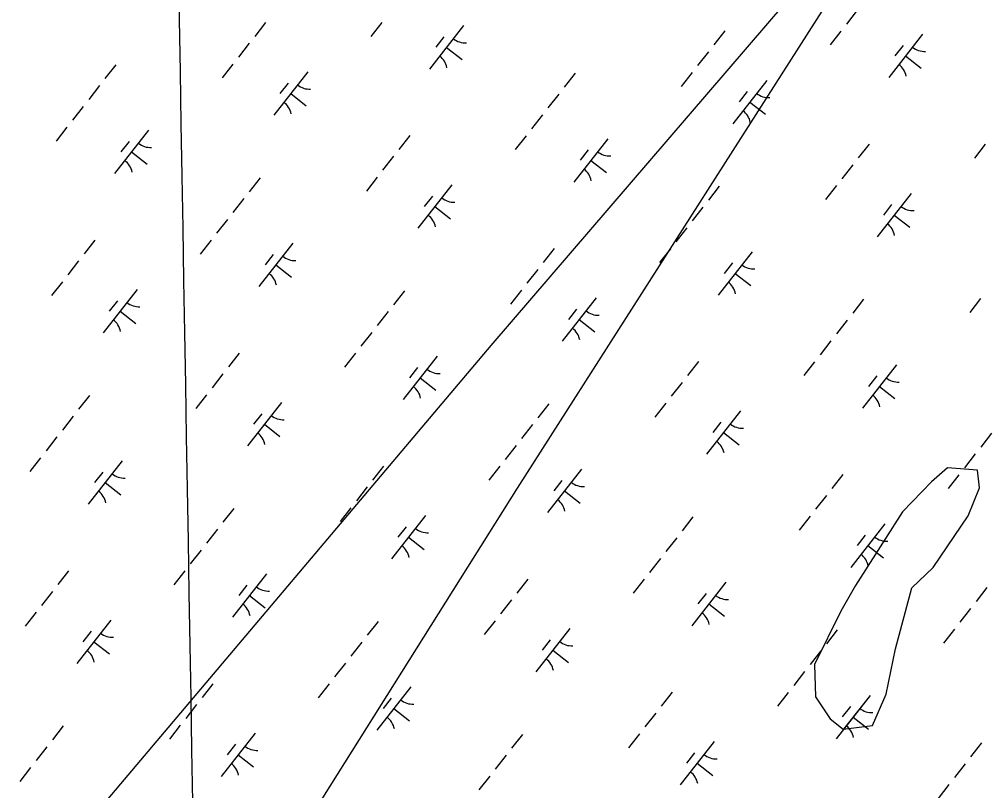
# Model space of a CAD drawing. Extents: x 3896831 to 3918110, y 171006 to 193349.
# Drawn here: x 3904219 to 3905096, y 178491 to 179191 of the extents above; entities that cross this region are included whole.
import ezdxf

# ---------------------------------------------------------------- set-up
doc = ezdxf.new("R2010")
doc.units = 0
for name, color, linetype in [('V-GRID-MAJR', 7, 'Continuous'), ('V-TOPO-SHOR', 7, 'Continuous'), ('V-UTIL-LINE', 7, 'Continuous'), ('V-WETL-SWMP', 7, 'Continuous')]:
    doc.layers.add(name, color=color, linetype=linetype)

msp = doc.modelspace()

# ---------------------------------------------------------------- linework, layer by layer
at = {"layer": 'V-GRID-MAJR'}
msp.add_spline([(3904462.47, 173418.2), (3904435.14, 175024.17), (3904332, 181084.34), (3904281.21, 184068.54)], degree=3, dxfattribs=at)
at = {"layer": 'V-TOPO-SHOR'}
msp.add_lwpolyline([(3905014.02, 178619.33), (3905028.78, 178674.83), (3905048.03, 178693.28), (3905079.95, 178740.12), (3905090.29, 178765.54), (3905088.37, 178781.42), (3905061.26, 178783.51), (3905046.66, 178770.99), (3905020.44, 178743.65), (3904977.53, 178676.67), (3904964.22, 178653.58), (3904940.56, 178605.05), (3904941.44, 178575.62), (3904954.59, 178555.73), (3904966.46, 178546.42), (3904992.93, 178549.63), (3905005.6, 178578.02)], close=True, dxfattribs=at)
at = {"layer": 'V-UTIL-LINE'}
for points in [[(3911670.46, 187980.28), (3909726.08, 186106.61), (3909690.73, 186047.69), (3909490.4, 185423.13), (3908571.24, 184256.5), (3908123.44, 183643.73), (3907157.15, 182394.62), (3906544.37, 181593.3), (3906120.15, 181051.23), (3905460.24, 180002.44), (3904670.7, 178765.11), (3903951.87, 177622.05), (3903445.16, 176832.52), (3902962.01, 176054.77), (3902855.95, 175866.22)], [(3902278.53, 176090.12), (3904647.13, 178894.74), (3905719.49, 180143.85), (3906520.81, 181098.36), (3907322.13, 182041.09), (3907534.24, 182300.34), (3908040.96, 182924.9), (3909513.97, 184881.06), (3910138.53, 185694.16), (3909821.79, 185935.47), (3909829.34, 185945.1), (3909882.67, 185906.96)]]:
    msp.add_lwpolyline(points, dxfattribs=at)
at = {"layer": 'V-WETL-SWMP'}
for p, q in [((3904979.27, 179198.96), (3904969.4, 179186.37)), ((3904442.35, 179187.9), (3904432.48, 179175.31)), ((3904547.82, 179187.77), (3904537.95, 179175.18)), ((3904621.95, 179185.04), (3904591.11, 179145.69)), ((3904859, 179180.21), (3904849.13, 179167.61)), ((3904964.46, 179180.07), (3904954.59, 179167.48)), ((3904604.16, 179174.84), (3904596.76, 179165.4)), ((3905038.59, 179177.34), (3905007.75, 179137.99)), ((3904427.55, 179169.02), (3904417.68, 179156.42)), ((3904606.53, 179165.36), (3904620.7, 179154.26)), ((3904844.19, 179161.32), (3904834.32, 179148.72)), ((3905020.8, 179167.14), (3905013.4, 179157.7)), ((3905023.17, 179157.66), (3905037.34, 179146.56)), ((3904306.51, 179149.53), (3904296.64, 179136.94)), ((3904412.74, 179150.13), (3904402.87, 179137.53)), ((3904480.56, 179143.09), (3904449.72, 179103.74)), ((3904723.15, 179141.83), (3904713.28, 179129.24)), ((3904829.39, 179142.43), (3904819.52, 179129.83)), ((3904897.2, 179135.39), (3904866.36, 179096.04)), ((3904291.7, 179130.64), (3904281.83, 179118.05)), ((3904462.77, 179132.9), (3904455.37, 179123.45)), ((3904465.14, 179123.41), (3904479.31, 179112.31)), ((3904708.35, 179122.94), (3904698.48, 179110.35)), ((3904879.41, 179125.2), (3904872.01, 179115.75)), ((3904276.9, 179111.76), (3904267.03, 179099.16)), ((3904881.78, 179115.71), (3904895.95, 179104.61)), ((3904693.54, 179104.06), (3904683.67, 179091.46)), ((3904262.09, 179092.87), (3904252.22, 179080.27)), ((3904336.23, 179090.13), (3904305.38, 179050.78)), ((3904573.27, 179085.3), (3904563.4, 179072.7)), ((3904678.74, 179085.17), (3904668.87, 179072.57)), ((3904752.87, 179082.43), (3904722.03, 179043.08)), ((3904318.43, 179079.94), (3904311.03, 179070.49)), ((3904989.92, 179077.6), (3904980.05, 179065)), ((3905095.38, 179077.47), (3905085.51, 179064.87)), ((3904320.81, 179070.45), (3904334.97, 179059.35)), ((3904558.47, 179066.41), (3904548.6, 179053.81)), ((3904735.08, 179072.24), (3904727.67, 179062.79)), ((3904737.45, 179062.75), (3904751.62, 179051.65)), ((3904975.11, 179058.71), (3904965.24, 179046.11)), ((3904437.43, 179046.93), (3904427.56, 179034.33)), ((3904543.66, 179047.52), (3904533.79, 179034.92)), ((3904611.48, 179040.48), (3904580.64, 179001.13)), ((3904854.07, 179039.23), (3904844.2, 179026.63)), ((3904960.31, 179039.82), (3904950.44, 179027.22)), ((3904593.69, 179030.29), (3904586.28, 179020.84)), ((3905028.12, 179032.78), (3904997.28, 178993.43)), ((3904422.62, 179028.04), (3904412.75, 179015.44)), ((3904596.06, 179020.8), (3904610.22, 179009.7)), ((3905010.33, 179022.59), (3905002.93, 179013.14)), ((3904839.26, 179020.34), (3904829.39, 179007.74)), ((3905012.7, 179013.1), (3905026.87, 179002)), ((3904407.82, 179009.15), (3904397.95, 178996.55)), ((3904824.46, 179001.45), (3904814.59, 178988.85)), ((3904287.55, 178990.39), (3904277.68, 178977.79)), ((3904393.01, 178990.26), (3904383.14, 178977.66)), ((3904467.15, 178987.52), (3904436.3, 178948.17)), ((3904449.35, 178977.33), (3904441.95, 178967.88)), ((3904704.19, 178982.69), (3904694.32, 178970.09)), ((3904809.65, 178982.56), (3904799.78, 178969.96)), ((3904883.79, 178979.82), (3904852.94, 178940.47)), ((3904272.74, 178971.5), (3904262.87, 178958.91)), ((3904866, 178969.63), (3904858.59, 178960.18)), ((3904451.72, 178967.84), (3904465.89, 178956.74)), ((3904689.39, 178963.8), (3904679.52, 178951.21)), ((3904868.37, 178960.15), (3904882.53, 178949.04)), ((3904257.94, 178952.61), (3904248.07, 178940.02)), ((3904325.75, 178945.57), (3904294.91, 178906.22)), ((3904568.34, 178944.32), (3904558.47, 178931.72)), ((3904674.58, 178944.91), (3904664.71, 178932.32)), ((3904307.96, 178935.38), (3904300.56, 178925.93)), ((3904742.4, 178937.87), (3904711.55, 178898.52)), ((3904984.99, 178936.62), (3904975.12, 178924.02)), ((3905091.22, 178937.21), (3905081.35, 178924.62)), ((3904310.33, 178925.9), (3904324.5, 178914.79)), ((3904553.54, 178925.43), (3904543.67, 178912.83)), ((3904724.6, 178927.68), (3904717.2, 178918.23)), ((3904726.98, 178918.2), (3904741.14, 178907.09)), ((3904970.18, 178917.73), (3904960.31, 178905.13)), ((3904538.73, 178906.54), (3904528.86, 178893.94)), ((3904955.38, 178898.84), (3904945.51, 178886.24)), ((3904418.47, 178887.78), (3904408.6, 178875.19)), ((3904523.93, 178887.65), (3904514.06, 178875.06)), ((3904598.06, 178884.91), (3904567.22, 178845.56)), ((3904580.27, 178874.72), (3904572.87, 178865.27)), ((3904835.11, 178880.08), (3904825.24, 178867.49)), ((3904940.57, 178879.95), (3904930.7, 178867.36)), ((3905014.71, 178877.21), (3904983.86, 178837.86)), ((3904403.66, 178868.89), (3904393.79, 178856.3)), ((3904582.64, 178865.24), (3904596.81, 178854.13)), ((3904996.91, 178867.02), (3904989.51, 178857.57)), ((3904820.3, 178861.19), (3904810.44, 178848.6)), ((3904999.28, 178857.54), (3905013.45, 178846.43)), ((3904282.62, 178849.41), (3904272.75, 178836.82)), ((3904388.86, 178850), (3904378.99, 178837.41)), ((3904456.67, 178842.96), (3904425.83, 178803.61)), ((3904699.26, 178841.71), (3904689.39, 178829.12)), ((3904805.5, 178842.3), (3904795.63, 178829.71)), ((3904267.82, 178830.52), (3904257.95, 178817.93)), ((3904438.88, 178832.77), (3904431.48, 178823.32)), ((3904873.32, 178835.26), (3904842.47, 178795.91)), ((3904441.25, 178823.29), (3904455.42, 178812.18)), ((3904684.46, 178822.82), (3904674.59, 178810.23)), ((3904855.52, 178825.07), (3904848.12, 178815.62)), ((3904253.01, 178811.63), (3904243.14, 178799.04)), ((3904857.89, 178815.59), (3904872.06, 178804.48)), ((3905101.1, 178815.12), (3905091.23, 178802.53)), ((3904669.65, 178803.93), (3904659.78, 178791.34)), ((3904238.21, 178792.74), (3904228.34, 178780.15)), ((3905086.3, 178796.23), (3905076.43, 178783.64)), ((3904312.34, 178790), (3904281.5, 178750.65)), ((3904549.39, 178785.17), (3904539.52, 178772.58)), ((3904654.85, 178785.04), (3904644.98, 178772.45)), ((3904294.55, 178779.81), (3904287.14, 178770.36)), ((3904728.98, 178782.3), (3904698.14, 178742.95)), ((3904966.03, 178777.47), (3904956.16, 178764.88)), ((3905071.49, 178777.34), (3905061.62, 178764.75)), ((3905071.49, 178777.34), (3905061.62, 178764.75)), ((3904296.92, 178770.33), (3904311.08, 178759.22)), ((3904534.58, 178766.28), (3904524.71, 178753.69)), ((3904711.19, 178772.11), (3904703.79, 178762.66)), ((3904713.56, 178762.63), (3904727.73, 178751.52)), ((3904951.22, 178758.58), (3904941.35, 178745.99)), ((3904413.54, 178746.8), (3904403.67, 178734.21)), ((3904519.78, 178747.39), (3904509.91, 178734.8)), ((3904587.59, 178740.36), (3904556.75, 178701)), ((3904830.18, 178739.1), (3904820.31, 178726.51)), ((3904936.42, 178739.69), (3904926.55, 178727.1)), ((3905004.23, 178732.66), (3904973.39, 178693.3)), ((3904398.73, 178727.91), (3904388.86, 178715.32)), ((3904569.8, 178730.16), (3904562.4, 178720.72)), ((3904986.44, 178722.46), (3904979.04, 178713.02)), ((3904572.17, 178720.68), (3904586.34, 178709.58)), ((3904815.38, 178720.21), (3904805.51, 178707.62)), ((3904383.93, 178709.02), (3904374.06, 178696.43)), ((3904988.81, 178712.98), (3905002.98, 178701.88)), ((3904996.79, 178706.73), (3905002.98, 178701.88)), ((3904800.57, 178701.32), (3904790.7, 178688.73)), ((3904263.66, 178690.26), (3904253.79, 178677.67)), ((3904369.12, 178690.13), (3904359.25, 178677.54)), ((3904443.26, 178687.4), (3904412.41, 178648.04)), ((3904680.3, 178682.56), (3904670.43, 178669.97)), ((3904785.77, 178682.43), (3904775.9, 178669.84)), ((3904859.9, 178679.7), (3904829.06, 178640.34)), ((3904248.86, 178671.37), (3904238.99, 178658.78)), ((3904425.46, 178677.2), (3904418.06, 178667.76)), ((3905096.95, 178674.86), (3905087.08, 178662.27)), ((3904427.84, 178667.72), (3904442, 178656.62)), ((3904665.5, 178663.67), (3904655.63, 178651.08)), ((3904842.11, 178669.5), (3904834.71, 178660.06)), ((3904234.05, 178652.48), (3904224.18, 178639.89)), ((3904844.48, 178660.02), (3904858.65, 178648.92)), ((3905082.14, 178655.97), (3905072.27, 178643.38)), ((3904301.87, 178645.45), (3904271.02, 178606.09)), ((3904544.46, 178644.19), (3904534.59, 178631.6)), ((3904650.69, 178644.78), (3904640.82, 178632.19)), ((3904284.07, 178635.25), (3904276.67, 178625.81)), ((3904718.51, 178637.75), (3904687.67, 178598.39)), ((3904961.1, 178636.49), (3904951.23, 178623.9)), ((3904961.1, 178636.49), (3904951.23, 178623.9)), ((3905067.34, 178637.08), (3905057.47, 178624.49)), ((3904700.72, 178627.55), (3904693.31, 178618.11)), ((3904286.45, 178625.77), (3904300.61, 178614.67)), ((3904529.65, 178625.3), (3904519.78, 178612.71)), ((3904703.09, 178618.07), (3904717.26, 178606.97)), ((3904946.3, 178617.6), (3904936.43, 178605.01)), ((3904514.85, 178606.41), (3904504.98, 178593.82)), ((3904931.49, 178598.71), (3904921.62, 178586.12)), ((3904394.58, 178587.65), (3904384.71, 178575.06)), ((3904500.04, 178587.52), (3904490.17, 178574.93)), ((3904574.18, 178584.79), (3904543.33, 178545.43)), ((3904556.38, 178574.59), (3904548.98, 178565.15)), ((3904811.22, 178579.95), (3904801.35, 178567.36)), ((3904916.69, 178579.82), (3904906.82, 178567.23)), ((3904990.82, 178577.09), (3904959.98, 178537.73)), ((3904990.82, 178577.09), (3904966.82, 178546.47)), ((3904379.77, 178568.76), (3904369.9, 178556.17)), ((3904558.75, 178565.11), (3904572.92, 178554.01)), ((3904973.03, 178566.89), (3904965.62, 178557.45)), ((3904973.03, 178566.89), (3904965.62, 178557.45)), ((3904796.42, 178561.06), (3904786.55, 178548.47)), ((3904975.4, 178557.41), (3904989.56, 178546.31)), ((3904975.4, 178557.41), (3904986.34, 178548.83)), ((3904258.73, 178549.28), (3904248.86, 178536.69)), ((3904364.97, 178549.87), (3904355.1, 178537.28)), ((3904432.79, 178542.84), (3904401.94, 178503.49)), ((3904675.38, 178541.58), (3904665.51, 178528.99)), ((3904781.61, 178542.17), (3904771.74, 178529.58)), ((3904243.93, 178530.39), (3904234.06, 178517.8)), ((3904414.99, 178532.64), (3904407.59, 178523.2)), ((3904849.43, 178535.14), (3904818.59, 178495.79)), ((3905092.02, 178533.88), (3905082.15, 178521.29)), ((3904417.36, 178523.16), (3904431.53, 178512.06)), ((3904660.57, 178522.69), (3904650.7, 178510.1)), ((3904831.64, 178524.94), (3904824.23, 178515.5)), ((3904834.01, 178515.46), (3904848.17, 178504.36)), ((3905077.21, 178514.99), (3905067.34, 178502.4)), ((3904229.12, 178511.5), (3904219.25, 178498.91)), ((3904645.77, 178503.8), (3904635.9, 178491.21)), ((3905062.41, 178496.1), (3905052.54, 178483.51))]:
    msp.add_line(p, q, dxfattribs=at)
msp.add_lwpolyline([(3905014.02, 178619.33), (3905028.78, 178674.83), (3905048.03, 178693.28), (3905079.95, 178740.12), (3905090.29, 178765.54), (3905088.37, 178781.42), (3905061.26, 178783.51), (3905046.66, 178770.99), (3905020.44, 178743.65), (3904977.53, 178676.67), (3904964.22, 178653.58), (3904940.56, 178605.05), (3904941.44, 178575.62), (3904954.59, 178555.73), (3904966.46, 178546.42), (3904992.93, 178549.63), (3905005.6, 178578.02)], close=True, dxfattribs=at)
for centre, start, end in [((3904623.76, 179186.96), 231.14028, 272.68394), ((3905040.4, 179179.26), 231.14028, 272.68394), ((3904589.68, 179143.48), 11.14028, 52.68394), ((3905006.32, 179135.78), 11.14028, 52.68394), ((3904482.36, 179145.01), 231.14028, 272.68394), ((3904899.01, 179137.31), 231.14028, 272.68394), ((3904448.29, 179101.53), 11.14028, 52.68394), ((3904864.93, 179093.83), 11.14028, 52.68394), ((3904338.03, 179092.05), 231.14028, 272.68394), ((3904754.67, 179084.35), 231.14028, 272.68394), ((3904303.95, 179048.57), 11.14028, 52.68394), ((3904720.6, 179040.87), 11.14028, 52.68394), ((3904613.28, 179042.4), 231.14028, 272.68394), ((3905029.93, 179034.7), 231.14028, 272.68394), ((3904579.21, 178998.92), 11.14028, 52.68394), ((3904995.85, 178991.22), 11.14028, 52.68394), ((3904468.95, 178989.44), 231.14028, 272.68394), ((3904885.59, 178981.74), 231.14028, 272.68394), ((3904434.87, 178945.96), 11.14028, 52.68394), ((3904851.51, 178938.26), 11.14028, 52.68394), ((3904327.56, 178947.49), 231.14028, 272.68394), ((3904744.2, 178939.79), 231.14028, 272.68394), ((3904293.48, 178904.01), 11.14028, 52.68394), ((3904710.12, 178896.31), 11.14028, 52.68394), ((3904599.87, 178886.83), 231.14028, 272.68394), ((3905016.51, 178879.13), 231.14028, 272.68394), ((3904565.79, 178843.35), 11.14028, 52.68394), ((3904982.43, 178835.65), 11.14028, 52.68394), ((3904458.48, 178844.88), 231.14028, 272.68394), ((3904875.12, 178837.18), 231.14028, 272.68394), ((3904424.4, 178801.4), 11.14028, 52.68394), ((3904841.04, 178793.7), 11.14028, 52.68394), ((3904314.14, 178791.92), 231.14028, 272.68394), ((3904730.79, 178784.22), 231.14028, 272.68394), ((3904280.07, 178748.44), 11.14028, 52.68394), ((3904696.71, 178740.74), 11.14028, 52.68394), ((3904589.4, 178742.27), 231.14028, 272.68394), ((3905006.04, 178734.57), 231.14028, 272.68394), ((3905006.04, 178734.57), 261.57162, 272.68394), ((3904555.32, 178698.79), 11.14028, 52.68394), ((3904971.96, 178691.09), 11.14028, 52.68394), ((3904971.96, 178691.09), 11.14028, 12.32667), ((3904445.06, 178689.31), 231.14028, 272.68394), ((3904861.7, 178681.61), 231.14028, 272.68394), ((3904410.98, 178645.83), 11.14028, 52.68394), ((3904827.63, 178638.13), 11.14028, 52.68394), ((3904303.67, 178647.36), 231.14028, 272.68394), ((3904720.31, 178639.66), 231.14028, 272.68394), ((3904269.59, 178603.88), 11.14028, 52.68394), ((3904686.24, 178596.18), 11.14028, 52.68394), ((3904575.98, 178586.7), 231.14028, 272.68394), ((3904992.62, 178579), 231.14028, 272.68394), ((3904992.62, 178579), 231.14028, 272.68394), ((3904541.9, 178543.22), 11.14028, 52.68394), ((3904958.55, 178535.52), 11.14028, 52.68394), ((3904958.55, 178535.52), 40.96236, 52.68394), ((3904434.59, 178544.76), 231.14028, 272.68394), ((3904851.23, 178537.06), 231.14028, 272.68394), ((3904400.51, 178501.28), 11.14028, 52.68394), ((3904817.16, 178493.58), 11.14028, 52.68394)]:
    msp.add_arc(centre, 17.62, start, end, dxfattribs=at)

doc.saveas('drawing.dxf')
